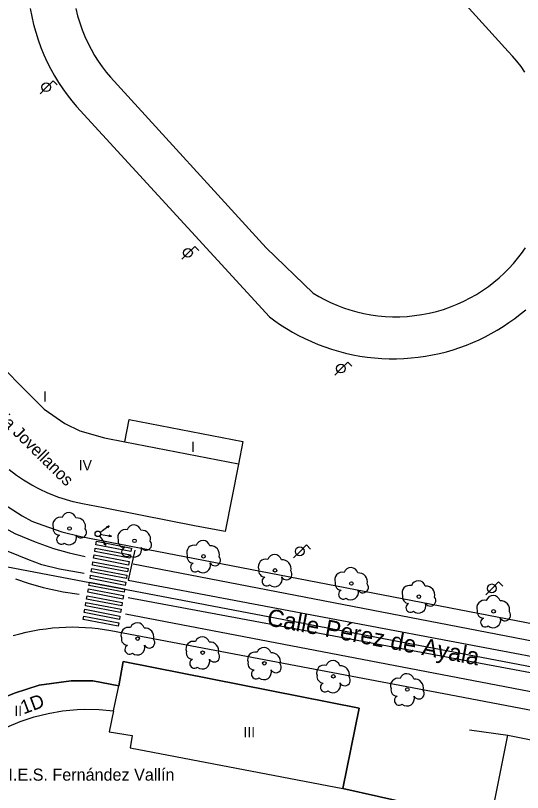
# Model space of a CAD drawing. Extents: x 282771 to 285132, y 4823109 to 4825496.
# Drawn here: x 284314.3 to 284387.7, y 4823391.7 to 4823504.4 of the extents above; entities that cross this region are included whole.
import ezdxf

# ---------------------------------------------------------------- set-up
doc = ezdxf.new("R2010")
doc.units = 0
for name, color, linetype in [('ACERA-BORDILLO', 7, 'Continuous'), ('ACERA-INTERIOR', 7, 'Continuous'), ('ARBOL', 7, 'Continuous'), ('BORDILLO', 7, 'Continuous'), ('CALLE-EJE', 7, 'Continuous'), ('CALLE-TEXTO', 7, 'Continuous'), ('COLEGIO-AREA', 7, 'Continuous'), ('COLEGIO-TEXTO', 7, 'Continuous'), ('EDIFICIO', 7, 'Continuous'), ('FAROLA', 7, 'Continuous'), ('MEDIANERA', 7, 'Continuous'), ('NUM-PORTAL', 7, 'Continuous'), ('PASO-PEATONES', 7, 'Continuous'), ('SEMAFORO', 7, 'Continuous'), ('SENAL-VIARIA', 7, 'Continuous'), ('TXT-ALTURA-EDIFICIO', 7, 'Continuous')]:
    doc.layers.add(name, color=color, linetype=linetype)

msp = doc.modelspace()

# ---------------------------------------------------------------- linework, layer by layer
at = {"layer": 'ACERA-BORDILLO'}
for points in [[(284312.49, 4823433.53), (284315.24, 4823431.8), (284316.64, 4823431.06), (284317.41, 4823430.76), (284320.98, 4823429.5), (284323.71, 4823428.81), (284407.35, 4823412.68)], [(284313.93, 4823414.44), (284314.87, 4823414.7), (284315.82, 4823414.93), (284316.77, 4823415.14), (284317.72, 4823415.31), (284318.68, 4823415.44), (284319.63, 4823415.55), (284320.59, 4823415.63), (284321.55, 4823415.67), (284322.5, 4823415.69), (284323.44, 4823415.67), (284324.38, 4823415.63), (284325.32, 4823415.56), (284326.24, 4823415.45), (284327.16, 4823415.33), (284328.06, 4823415.17), (284376.37, 4823406.06), (284403.51, 4823400.86)]]:
    msp.add_lwpolyline(points, dxfattribs=at)
at = {"layer": 'ACERA-INTERIOR'}
msp.add_lwpolyline([(284380.07, 4823400.77), (284385.64, 4823400)], dxfattribs=at)
at = {"layer": 'ARBOL'}
for centre in [(284322.08, 4823429.98), (284331.5, 4823428.19), (284341.5, 4823425.93), (284351.87, 4823423.9), (284362.95, 4823422), (284372.72, 4823420.09), (284383.56, 4823417.95), (284331.97, 4823414.01), (284341.38, 4823411.98), (284350.32, 4823410.43), (284360.33, 4823408.53), (284371.05, 4823406.62)]:
    msp.add_circle(centre, 0.255, dxfattribs=at)
for centre, radius, start, end in [((284322.01, 4823431.24), 1.04, 15.6423, 161.3843), ((284320.75, 4823430.51), 1.1, 75.4318, 200.5561), ((284323.14, 4823430.24), 1.27, 345.0327, 95.7993), ((284320.64, 4823429.94), 0.935, 168.599, 268.1324), ((284331.43, 4823429.45), 1.04, 15.6423, 161.3843), ((284320.88, 4823428.39), 0.672, 113.7367, 309.4725), ((284322.02, 4823428.69), 1.09, 228.9545, 17.928), ((284323.75, 4823429.41), 0.797, 208.9625, 38.991), ((284330.17, 4823428.72), 1.1, 75.4318, 200.5561), ((284332.56, 4823428.45), 1.27, 345.0327, 95.7993), ((284330.06, 4823428.15), 0.935, 168.599, 268.1324), ((284333.17, 4823427.62), 0.797, 208.9625, 38.991), ((284341.43, 4823427.19), 1.04, 15.6423, 161.3843), ((284330.3, 4823426.6), 0.672, 113.7367, 309.4725), ((284331.44, 4823426.9), 1.09, 228.9545, 17.928), ((284340.17, 4823426.46), 1.1, 75.4318, 200.5561), ((284342.56, 4823426.19), 1.27, 345.0327, 95.7993), ((284340.06, 4823425.89), 0.935, 168.599, 268.1324), ((284343.17, 4823425.36), 0.797, 208.9625, 38.991), ((284350.54, 4823424.43), 1.1, 75.4318, 200.5561), ((284351.8, 4823425.16), 1.04, 15.6423, 161.3843), ((284340.3, 4823424.34), 0.672, 113.7367, 309.4725), ((284341.44, 4823424.64), 1.09, 228.9545, 17.928), ((284352.93, 4823424.16), 1.27, 345.0327, 95.7993), ((284350.43, 4823423.86), 0.935, 168.599, 268.1324), ((284353.54, 4823423.33), 0.797, 208.9625, 38.991), ((284361.62, 4823422.53), 1.1, 75.4318, 200.5561), ((284362.88, 4823423.26), 1.04, 15.6423, 161.3843), ((284364.01, 4823422.26), 1.27, 345.0327, 95.7993), ((284350.67, 4823422.31), 0.672, 113.7367, 309.4725), ((284351.81, 4823422.61), 1.09, 228.9545, 17.928), ((284361.51, 4823421.96), 0.935, 168.599, 268.1324), ((284372.65, 4823421.35), 1.04, 15.6423, 161.3843), ((284361.75, 4823420.41), 0.672, 113.7367, 309.4725), ((284362.89, 4823420.71), 1.09, 228.9545, 17.928), ((284364.62, 4823421.43), 0.797, 208.9625, 38.991), ((284371.39, 4823420.62), 1.1, 75.4318, 200.5561), ((284373.78, 4823420.35), 1.27, 345.0327, 95.7993), ((284371.28, 4823420.05), 0.935, 168.599, 268.1324), ((284374.39, 4823419.52), 0.797, 208.9625, 38.991), ((284383.49, 4823419.21), 1.04, 15.6423, 161.3843), ((284371.52, 4823418.5), 0.672, 113.7367, 309.4725), ((284372.66, 4823418.8), 1.09, 228.9545, 17.928), ((284382.23, 4823418.48), 1.1, 75.4318, 200.5561), ((284384.62, 4823418.21), 1.27, 345.0327, 95.7993), ((284382.12, 4823417.91), 0.935, 168.599, 268.1324), ((284385.23, 4823417.38), 0.797, 208.9625, 38.991), ((284382.36, 4823416.36), 0.672, 113.7367, 309.4725), ((284383.5, 4823416.66), 1.09, 228.9545, 17.928), ((284330.64, 4823414.54), 1.1, 75.4318, 200.5561), ((284331.9, 4823415.27), 1.04, 15.6423, 161.3843), ((284333.03, 4823414.27), 1.27, 345.0327, 95.7993), ((284341.31, 4823413.24), 1.04, 15.6423, 161.3843), ((284330.53, 4823413.97), 0.935, 168.599, 268.1324), ((284333.64, 4823413.44), 0.797, 208.9625, 38.991), ((284340.05, 4823412.51), 1.1, 75.4318, 200.5561), ((284342.44, 4823412.24), 1.27, 345.0327, 95.7993), ((284330.77, 4823412.42), 0.672, 113.7367, 309.4725), ((284331.91, 4823412.72), 1.09, 228.9545, 17.928), ((284339.94, 4823411.94), 0.935, 168.599, 268.1324), ((284348.99, 4823410.96), 1.1, 75.4318, 200.5561), ((284350.25, 4823411.69), 1.04, 15.6423, 161.3843), ((284351.38, 4823410.69), 1.27, 345.0327, 95.7993), ((284340.18, 4823410.39), 0.672, 113.7367, 309.4725), ((284341.32, 4823410.69), 1.09, 228.9545, 17.928), ((284343.05, 4823411.41), 0.797, 208.9625, 38.991), ((284360.26, 4823409.79), 1.04, 15.6423, 161.3843), ((284348.88, 4823410.39), 0.935, 168.599, 268.1324), ((284351.99, 4823409.86), 0.797, 208.9625, 38.991), ((284359, 4823409.06), 1.1, 75.4318, 200.5561), ((284361.39, 4823408.79), 1.27, 345.0327, 95.7993), ((284349.12, 4823408.84), 0.672, 113.7367, 309.4725), ((284350.26, 4823409.14), 1.09, 228.9545, 17.928), ((284358.89, 4823408.49), 0.935, 168.599, 268.1324), ((284370.98, 4823407.88), 1.04, 15.6423, 161.3843), ((284359.13, 4823406.94), 0.672, 113.7367, 309.4725), ((284360.27, 4823407.24), 1.09, 228.9545, 17.928), ((284362, 4823407.96), 0.797, 208.9625, 38.991), ((284369.72, 4823407.15), 1.1, 75.4318, 200.5561), ((284372.11, 4823406.88), 1.27, 345.0327, 95.7993), ((284369.61, 4823406.58), 0.935, 168.599, 268.1324), ((284372.72, 4823406.05), 0.797, 208.9625, 38.991), ((284369.85, 4823405.03), 0.672, 113.7367, 309.4725), ((284370.99, 4823405.33), 1.09, 228.9545, 17.928)]:
    msp.add_arc(centre, radius, start, end, dxfattribs=at)
at = {"layer": 'BORDILLO'}
for points in [[(284388.11, 4823496.17), (284387.54, 4823496.97), (284386.93, 4823497.74), (284386.31, 4823498.47), (284385.66, 4823499.16), (284363.15, 4823524.07)], [(284316.39, 4823505.38), (284316.61, 4823504.22), (284316.87, 4823503.07), (284317.19, 4823501.94), (284317.54, 4823500.83), (284317.94, 4823499.74), (284318.38, 4823498.67), (284318.85, 4823497.63), (284319.37, 4823496.61), (284319.91, 4823495.62), (284320.5, 4823494.67), (284321.11, 4823493.74), (284321.75, 4823492.85), (284322.41, 4823491.99), (284323.1, 4823491.16), (284351.06, 4823460.66), (284351.86, 4823460.08), (284352.68, 4823459.51), (284353.52, 4823458.97), (284354.4, 4823458.46), (284355.29, 4823457.97), (284356.21, 4823457.51), (284357.15, 4823457.08), (284358.11, 4823456.68), (284359.08, 4823456.31), (284360.08, 4823455.98), (284361.09, 4823455.68), (284362.11, 4823455.41), (284363.15, 4823455.18), (284364.19, 4823454.99), (284365.24, 4823454.84), (284366.3, 4823454.72), (284367.36, 4823454.64), (284368.42, 4823454.6), (284369.48, 4823454.6), (284370.54, 4823454.64), (284371.59, 4823454.71), (284372.64, 4823454.82), (284373.68, 4823454.97), (284374.71, 4823455.15), (284375.72, 4823455.37), (284376.72, 4823455.62), (284377.71, 4823455.91), (284378.68, 4823456.23), (284379.63, 4823456.58), (284380.56, 4823456.95), (284381.47, 4823457.36), (284382.36, 4823457.79), (284383.23, 4823458.25), (284384.1, 4823458.74), (284384.95, 4823459.27), (284385.79, 4823459.83), (284386.62, 4823460.43), (284387.43, 4823461.05), (284388.23, 4823461.71)], [(284323.01, 4823505.37), (284323.26, 4823504.33), (284323.57, 4823503.31), (284323.92, 4823502.31), (284324.31, 4823501.33), (284324.74, 4823500.39), (284325.21, 4823499.47), (284325.71, 4823498.59), (284326.25, 4823497.74), (284326.81, 4823496.93), (284327.4, 4823496.16), (284328.01, 4823495.42), (284350.59, 4823470.69), (284357.4, 4823464.11), (284358.22, 4823463.63), (284359.06, 4823463.17), (284359.94, 4823462.75), (284360.85, 4823462.36), (284361.78, 4823462), (284362.74, 4823461.68), (284363.73, 4823461.4), (284364.73, 4823461.17), (284365.76, 4823460.98), (284366.8, 4823460.83), (284367.85, 4823460.74), (284368.91, 4823460.69), (284369.98, 4823460.69), (284371.05, 4823460.74), (284372.11, 4823460.85), (284373.18, 4823461), (284374.23, 4823461.2), (284375.28, 4823461.46), (284376.3, 4823461.76), (284377.31, 4823462.11), (284378.3, 4823462.5), (284379.26, 4823462.94), (284380.19, 4823463.42), (284381.1, 4823463.93), (284381.97, 4823464.49), (284382.81, 4823465.07), (284383.61, 4823465.69), (284384.38, 4823466.33), (284385.1, 4823467), (284385.79, 4823467.69), (284386.44, 4823468.4), (284387.05, 4823469.13), (284387.63, 4823469.88), (284388.19, 4823470.66)]]:
    msp.add_lwpolyline(points, dxfattribs=at)
at = {"layer": 'CALLE-EJE'}
msp.add_lwpolyline([(284416.02, 4823404.73), (284311.77, 4823424.63)], dxfattribs=at)
at = {"layer": 'COLEGIO-AREA'}
for points in [[(284308.91, 4823456.85), (284314.94, 4823450.76), (284318.43, 4823447.27), (284321.38, 4823445.19), (284323.56, 4823444.14), (284327.13, 4823443.12), (284330.11, 4823442.56), (284330.74, 4823445.8), (284347.21, 4823442.6), (284346.57, 4823439.32), (284344.66, 4823429.52), (284340.21, 4823430.38), (284332.59, 4823431.87), (284327, 4823432.96), (284323.96, 4823433.56), (284322.59, 4823433.83), (284320.51, 4823434.47), (284318.93, 4823435.11), (284317.72, 4823435.68), (284316.6, 4823436.28), (284315.41, 4823436.99), (284314.38, 4823437.67), (284313.31, 4823438.47)], [(284231.55, 4823326.49), (284300.66, 4823401.31), (284303.35, 4823398.86), (284307.65, 4823402.81), (284310.62, 4823404.67), (284314.09, 4823406.1), (284317.67, 4823407.26), (284322.34, 4823407.87), (284325.46, 4823407.88), (284329.24, 4823407.17), (284329.87, 4823410.69), (284364.07, 4823403.93), (284361.7, 4823392.26), (284372.03, 4823389.95)]]:
    msp.add_lwpolyline(points, dxfattribs=at)
at = {"layer": 'EDIFICIO'}
for points in [[(284308.91, 4823456.85), (284314.94, 4823450.76), (284318.43, 4823447.27), (284321.38, 4823445.19), (284323.56, 4823444.14), (284327.13, 4823443.12), (284330.11, 4823442.56), (284330.74, 4823445.8), (284347.21, 4823442.6), (284346.57, 4823439.32), (284344.66, 4823429.52), (284340.21, 4823430.38), (284332.59, 4823431.87), (284327, 4823432.96), (284323.96, 4823433.56), (284322.59, 4823433.83), (284320.51, 4823434.47), (284318.93, 4823435.11), (284317.72, 4823435.68), (284316.6, 4823436.28), (284315.41, 4823436.99), (284314.38, 4823437.67), (284313.31, 4823438.47)], [(284372.03, 4823389.95), (284361.7, 4823392.26), (284364.07, 4823403.93), (284329.87, 4823410.69), (284329.24, 4823407.17), (284325.46, 4823407.88), (284322.34, 4823407.87), (284317.67, 4823407.26), (284314.09, 4823406.1), (284310.62, 4823404.67), (284307.65, 4823402.81), (284303.35, 4823398.86), (284300.66, 4823401.31), (284231.55, 4823326.49)], [(284369.84, 4823317.46), (284371.61, 4823326.92), (284371.05, 4823327.02), (284385.64, 4823400), (284404.74, 4823396.18)]]:
    msp.add_lwpolyline(points, dxfattribs=at)
at = {"layer": 'FAROLA'}
for p, q in [((284319.69, 4823494.9), (284318.75, 4823493.97)), ((284320.28, 4823494.31), (284319.69, 4823494.9)), ((284318.75, 4823493.97), (284317.82, 4823493.03)), ((284340.23, 4823470.89), (284339.29, 4823469.96)), ((284340.82, 4823470.3), (284340.23, 4823470.89)), ((284339.29, 4823469.96), (284338.36, 4823469.02)), ((284362.41, 4823454.1), (284361.47, 4823453.17)), ((284363, 4823453.51), (284362.41, 4823454.1)), ((284361.47, 4823453.17), (284360.54, 4823452.23)), ((284355.5, 4823426.66), (284354.57, 4823425.72)), ((284356.44, 4823427.59), (284355.5, 4823426.66)), ((284357.03, 4823427), (284356.44, 4823427.59)), ((284384.29, 4823422.22), (284383.35, 4823421.29)), ((284384.88, 4823421.63), (284384.29, 4823422.22)), ((284383.35, 4823421.29), (284382.42, 4823420.35))]:
    msp.add_line(p, q, dxfattribs=at)
for centre in [(284318.71, 4823493.97), (284339.25, 4823469.96), (284361.43, 4823453.17), (284355.46, 4823426.66), (284383.31, 4823421.29)]:
    msp.add_circle(centre, 0.637, dxfattribs=at)
at = {"layer": 'MEDIANERA'}
for points in [[(284330.11, 4823442.56), (284346.57, 4823439.33)], [(284328.47, 4823403.51), (284329.24, 4823407.17)], [(284305.95, 4823396.5), (284307.57, 4823397.86), (284310.18, 4823399.66), (284311.09, 4823400.19), (284312.98, 4823401.16), (284314.93, 4823401.97), (284316.94, 4823402.64), (284318.99, 4823403.15), (284321.08, 4823403.51), (284323.18, 4823403.71), (284324.24, 4823403.75), (284326.36, 4823403.71), (284328.47, 4823403.51)], [(284328.47, 4823403.51), (284327.84, 4823400.5), (284331.16, 4823399.94), (284330.89, 4823398.17), (284361.7, 4823392.26)]]:
    msp.add_lwpolyline(points, dxfattribs=at)
at = {"layer": 'PASO-PEATONES'}
for points in [[(284330.99, 4823426.65), (284325.9, 4823427.63), (284325.98, 4823428.12), (284331.07, 4823427.14)], [(284330.82, 4823425.66), (284325.73, 4823426.64), (284325.81, 4823427.14), (284330.9, 4823426.16)], [(284330.65, 4823424.68), (284325.56, 4823425.66), (284325.64, 4823426.15), (284330.74, 4823425.17)], [(284330.48, 4823423.69), (284325.39, 4823424.67), (284325.48, 4823425.16), (284330.57, 4823424.18)], [(284330.32, 4823422.7), (284325.22, 4823423.69), (284325.31, 4823424.18), (284330.4, 4823423.2)], [(284329.98, 4823420.73), (284324.89, 4823421.71), (284324.96, 4823422.11), (284324.98, 4823422.21), (284330.07, 4823421.22), (284330.05, 4823421.14)], [(284330.15, 4823421.72), (284325.06, 4823422.7), (284325.14, 4823423.19), (284330.23, 4823422.21)], [(284329.81, 4823419.75), (284324.72, 4823420.73), (284324.81, 4823421.22), (284329.9, 4823420.24)], [(284329.65, 4823418.76), (284324.55, 4823419.74), (284324.64, 4823420.23), (284329.73, 4823419.25)], [(284329.48, 4823417.77), (284324.39, 4823418.75), (284324.47, 4823419.25), (284329.56, 4823418.27)], [(284329.31, 4823416.79), (284324.22, 4823417.77), (284324.3, 4823418.26), (284329.39, 4823417.28)], [(284329.14, 4823415.8), (284324.05, 4823416.78), (284324.14, 4823417.28), (284329.23, 4823416.29)]]:
    msp.add_lwpolyline(points, close=True, dxfattribs=at)
at = {"layer": 'SEMAFORO'}
for p, q in [((284327.82, 4823430.35), (284326.84, 4823429.66)), ((284327.45, 4823430.22), (284327.82, 4823430.35)), ((284327.82, 4823430.35), (284327.57, 4823430.05)), ((284326.42, 4823428.87), (284326.65, 4823428.55)), ((284326.84, 4823429.66), (284326.51, 4823429.43)), ((284326.58, 4823429.13), (284326.97, 4823429.07)), ((284326.97, 4823429.07), (284328.15, 4823428.86)), ((284327.76, 4823428.81), (284328.15, 4823428.86)), ((284327.79, 4823429.04), (284328.15, 4823428.86)), ((284326.65, 4823428.55), (284327.34, 4823427.57)), ((284327.04, 4823427.82), (284327.34, 4823427.57)), ((284327.2, 4823427.93), (284327.34, 4823427.57))]:
    msp.add_line(p, q, dxfattribs=at)
msp.add_circle((284326.19, 4823429.2), 0.4, dxfattribs=at)
at = {"layer": 'SENAL-VIARIA'}
for points in [[(284304.88, 4823435.81), (284306.9, 4823433.92), (284308.98, 4823432.36), (284311.92, 4823430.45), (284314.13, 4823429.24), (284317.12, 4823428.03), (284319.76, 4823427.07), (284322.01, 4823426.47), (284324.35, 4823425.9)], [(284316.05, 4823425.48), (284314.74, 4823425.99), (284312.7, 4823426.81), (284310.76, 4823427.94), (284308.03, 4823429.5), (284306.04, 4823430.88), (284303.79, 4823432.7), (284302.79, 4823433.74)], [(284331.55, 4823426.84), (284330.56, 4823422.49), (284396.13, 4823410.1), (284404.61, 4823408.23), (284403.29, 4823402)], [(284324.22, 4823423.43), (284320.63, 4823424.08), (284318.07, 4823424.69), (284316.05, 4823425.48)], [(284331.33, 4823424.86), (284406.15, 4823410.38)], [(284314.26, 4823422.67), (284316.08, 4823422.05), (284318.24, 4823421.4), (284321.15, 4823420.79), (284323.48, 4823420.45)], [(284403.75, 4823405.76), (284400.69, 4823406.61), (284398, 4823407.35), (284330.56, 4823419.9)], [(284330.18, 4823417.58), (284403.61, 4823403.54)]]:
    msp.add_lwpolyline(points, dxfattribs=at)

# ---------------------------------------------------------------- texts
at = {"layer": 'CALLE-TEXTO'}
msp.add_text('Calle Pérez de Ayala', height=2.5, rotation=349.193, dxfattribs=at).set_placement((284350.58, 4823415.95))
at = {"layer": 'COLEGIO-TEXTO'}
for s, rotation, p in [('Instituto de Educación Secundaria Jovellanos', 315.4293, (284287.97, 4823469.14)), ('I.E.S. Fernández Vallín', 0, (284313.23, 4823393.4))]:
    msp.add_text(s, height=1.75, rotation=rotation, dxfattribs=at).set_placement(p)
at = {"layer": 'NUM-PORTAL'}
msp.add_text('1D', height=2, rotation=20.4696, dxfattribs=at).set_placement((284315.42, 4823403))
at = {"layer": 'TXT-ALTURA-EDIFICIO'}
for s, p in [('I', (284318.26, 4823448.38)), ('I', (284339.72, 4823441.09)), ('IV', (284323.43, 4823438.39)), ('II', (284314.09, 4823402.79)), ('III', (284347.31, 4823399.69))]:
    msp.add_text(s, height=1.5, rotation=0, dxfattribs=at).set_placement(p)

doc.saveas('drawing.dxf')
